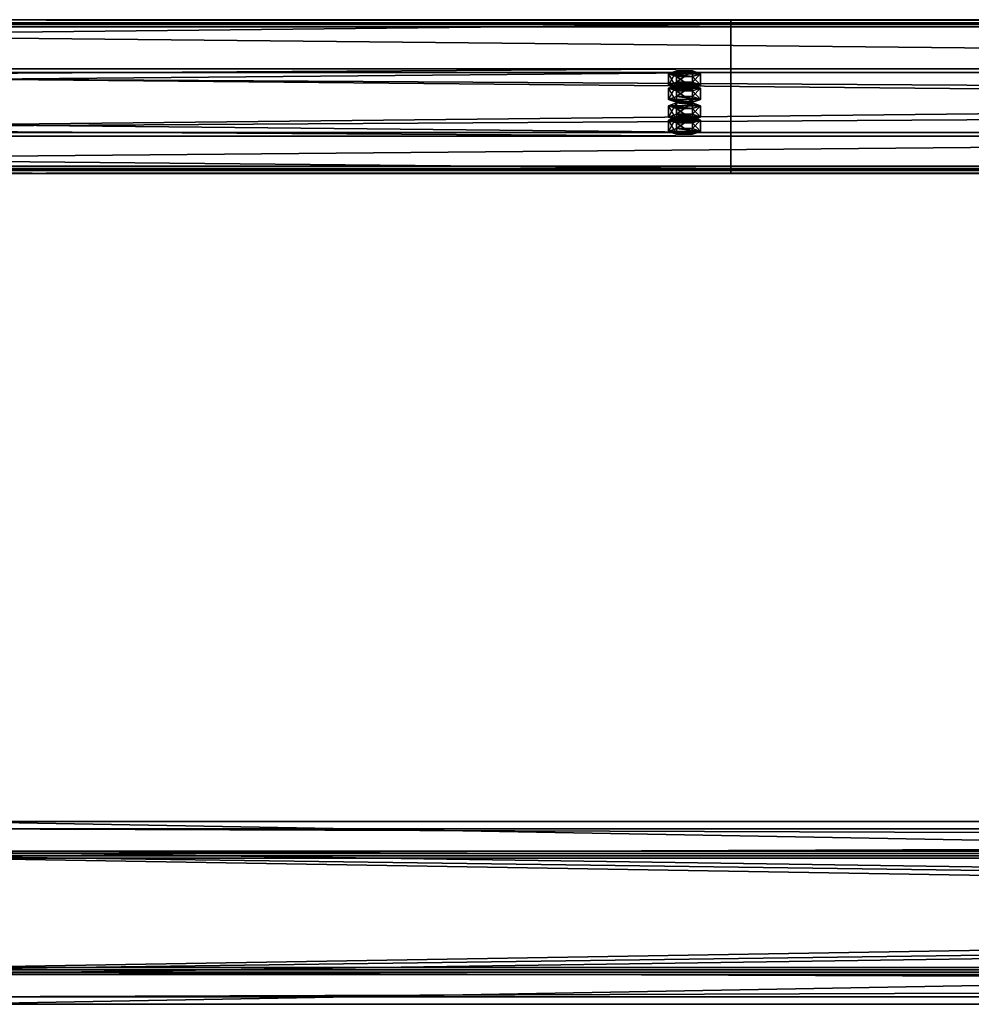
# Model space of a CAD drawing. Header units: millimetres. Extents: x -333 to 67333, y -930 to 39730.
# Tile 424 of 656: x 22439 to 23056, y 9091 to 9729. Entities that reach past the tile are written whole.
import ezdxf

# ---------------------------------------------------------------- set-up
doc = ezdxf.new("R2010")
doc.units = ezdxf.units.MM
for name, color, linetype in [('13', 7, 'Continuous'), ('3', 7, 'Continuous'), ('5', 7, 'Continuous'), ('95', 7, 'Continuous')]:
    doc.layers.add(name, color=color, linetype=linetype)

msp = doc.modelspace()

# ---------------------------------------------------------------- meshes
at = {"layer": '13', "color": 30}
mesh = msp.add_polyface(dxfattribs=at)
corners = [(22900.01, 9725.96, 5499.56), (22900.01, 9653.57, 5484.17), (16100.01, 9653.57, 5484.17), (16100.01, 9725.96, 5499.56), (22900.01, 9694.74, 5290.5), (16100.01, 9694.74, 5290.5), (22900.01, 9634.09, 5277.61), (16100.01, 9634.09, 5277.61), (22900.01, 9631.39, 5290.33), (16100.01, 9631.39, 5290.33), (22900.01, 9629.44, 5289.91), (16100.01, 9629.44, 5289.91), (22900.01, 9632.55, 5275.24), (16100.01, 9632.55, 5275.24), (22900.01, 9697.11, 5288.96), (16100.01, 9697.11, 5288.96), (22900.01, 9655.95, 5482.63), (16100.01, 9655.95, 5482.63), (22900.01, 9724.42, 5497.19), (16100.01, 9724.42, 5497.19), (22900.01, 9727.12, 5484.47), (16100.01, 9727.12, 5484.47), (22900.01, 9729.08, 5484.89), (16100.01, 9729.08, 5484.89)]
mesh.append_faces([[corners[k] for k in face] for face in [(0, 2, 3, 3), (1, 5, 2, 2), (4, 7, 5, 5), (6, 9, 7, 7), (8, 11, 9, 9), (10, 13, 11, 11), (12, 15, 13, 13), (14, 17, 15, 15), (16, 19, 17, 17), (18, 21, 19, 19), (20, 23, 21, 21), (22, 3, 23, 23), (6, 10, 8, 8), (20, 0, 22, 22), (13, 9, 11, 11)]], dxfattribs={"vtx0": -1, "color": 30})
mesh.append_faces([[corners[k] for k in face] for face in [(12, 6, 14, 14), (14, 1, 16, 16), (16, 0, 18, 18), (18, 0, 20, 20), (3, 19, 23, 23), (19, 2, 17, 17), (17, 2, 15, 15), (15, 5, 13, 13)]], dxfattribs={"vtx0": -1, "vtx1": -1, "color": 30})
mesh.append_faces([[corners[k] for k in face] for face in [(6, 12, 10, 10), (14, 6, 4, 4), (14, 4, 1, 1), (16, 1, 0, 0), (19, 3, 2, 2), (15, 2, 5, 5), (13, 5, 7, 7), (13, 7, 9, 9)]], dxfattribs={"vtx0": -1, "vtx2": -1, "vtx3": -1, "color": 30})
mesh.append_faces([[corners[k] for k in face] for face in [(21, 23, 19, 19)]], dxfattribs={"vtx1": -1, "color": 30})
mesh.append_faces([[corners[k] for k in face] for face in [(0, 1, 2, 2), (1, 4, 5, 5), (4, 6, 7, 7), (6, 8, 9, 9), (8, 10, 11, 11), (10, 12, 13, 13), (12, 14, 15, 15), (14, 16, 17, 17), (16, 18, 19, 19), (18, 20, 21, 21), (20, 22, 23, 23), (22, 0, 3, 3)]], dxfattribs={"vtx2": -1, "vtx3": -1, "color": 30})
mesh = msp.add_polyface(dxfattribs=at)
corners = [(28500.01, 9725.96, 5499.56), (28500.01, 9653.57, 5484.17), (21700.01, 9653.57, 5484.17), (21700.01, 9725.96, 5499.56), (28500.01, 9694.74, 5290.5), (21700.01, 9694.74, 5290.5), (28500.01, 9634.09, 5277.61), (21700.01, 9634.09, 5277.61), (28500.01, 9631.39, 5290.33), (21700.01, 9631.39, 5290.33), (28500.01, 9629.44, 5289.91), (21700.01, 9629.44, 5289.91), (28500.01, 9632.55, 5275.24), (21700.01, 9632.55, 5275.24), (28500.01, 9697.11, 5288.96), (21700.01, 9697.11, 5288.96), (28500.01, 9655.95, 5482.63), (21700.01, 9655.95, 5482.63), (28500.01, 9724.42, 5497.19), (21700.01, 9724.42, 5497.19), (28500.01, 9727.12, 5484.47), (21700.01, 9727.12, 5484.47), (28500.01, 9729.08, 5484.89), (21700.01, 9729.08, 5484.89)]
mesh.append_faces([[corners[k] for k in face] for face in [(0, 2, 3, 3), (1, 5, 2, 2), (4, 7, 5, 5), (6, 9, 7, 7), (8, 11, 9, 9), (10, 13, 11, 11), (12, 15, 13, 13), (14, 17, 15, 15), (16, 19, 17, 17), (18, 21, 19, 19), (20, 23, 21, 21), (22, 3, 23, 23), (8, 12, 10, 10), (20, 0, 22, 22), (13, 9, 11, 11)]], dxfattribs={"vtx0": -1, "color": 30})
mesh.append_faces([[corners[k] for k in face] for face in [(12, 6, 14, 14), (14, 1, 16, 16), (16, 0, 18, 18), (18, 0, 20, 20), (3, 19, 23, 23), (19, 2, 17, 17), (17, 2, 15, 15), (15, 5, 13, 13)]], dxfattribs={"vtx0": -1, "vtx1": -1, "color": 30})
mesh.append_faces([[corners[k] for k in face] for face in [(12, 8, 6, 6), (14, 6, 4, 4), (14, 4, 1, 1), (16, 1, 0, 0), (19, 3, 2, 2), (15, 2, 5, 5), (13, 5, 7, 7), (13, 7, 9, 9)]], dxfattribs={"vtx0": -1, "vtx2": -1, "vtx3": -1, "color": 30})
mesh.append_faces([[corners[k] for k in face] for face in [(21, 23, 19, 19)]], dxfattribs={"vtx1": -1, "color": 30})
mesh.append_faces([[corners[k] for k in face] for face in [(0, 1, 2, 2), (1, 4, 5, 5), (4, 6, 7, 7), (6, 8, 9, 9), (8, 10, 11, 11), (10, 12, 13, 13), (12, 14, 15, 15), (14, 16, 17, 17), (16, 18, 19, 19), (18, 20, 21, 21), (20, 22, 23, 23), (22, 0, 3, 3)]], dxfattribs={"vtx2": -1, "vtx3": -1, "color": 30})
at = {"layer": '3', "color": 91}
mesh = msp.add_polyface(dxfattribs=at)
corners = [(27840, 9187, 2983), (27840, 9113, 2983), (22360, 9113, 2983), (22360, 9187, 2983), (27840, 9113, 3057), (22360, 9113, 3057), (27840, 9187, 3057), (22360, 9187, 3057), (27840, 9190, 2980), (27840, 9190, 3060), (22360, 9190, 3060), (22360, 9190, 2980), (27840, 9110, 3060), (22360, 9110, 3060), (27840, 9110, 2980), (22360, 9110, 2980)]
mesh.append_faces([[corners[k] for k in face] for face in [(0, 2, 3, 3), (1, 5, 2, 2), (4, 7, 5, 5), (6, 3, 7, 7), (8, 10, 11, 11), (9, 13, 10, 10), (12, 15, 13, 13), (14, 11, 15, 15)]], dxfattribs={"vtx0": -1, "color": 91})
mesh.append_faces([[corners[k] for k in face] for face in [(9, 6, 12, 12), (6, 8, 0, 0), (0, 8, 1, 1), (12, 4, 14, 14), (4, 12, 6, 6), (14, 1, 8, 8), (11, 3, 15, 15), (3, 10, 7, 7), (7, 10, 5, 5), (15, 2, 13, 13), (2, 15, 3, 3), (13, 5, 10, 10)]], dxfattribs={"vtx0": -1, "vtx1": -1, "color": 91})
mesh.append_faces([[corners[k] for k in face] for face in [(6, 9, 8, 8), (14, 4, 1, 1), (3, 11, 10, 10), (13, 2, 5, 5)]], dxfattribs={"vtx0": -1, "vtx2": -1, "vtx3": -1, "color": 91})
mesh.append_faces([[corners[k] for k in face] for face in [(0, 1, 2, 2), (1, 4, 5, 5), (4, 6, 7, 7), (6, 0, 3, 3), (8, 9, 10, 10), (9, 12, 13, 13), (12, 14, 15, 15), (14, 8, 11, 11)]], dxfattribs={"vtx2": -1, "vtx3": -1, "color": 91})
at = {"layer": '5', "color": 131}
mesh = msp.add_polyface(dxfattribs=at)
corners = [(22390.03, 9114.57, 5036.37), (22390.03, 9204.56, 5055.5), (27810.02, 9204.56, 5055.5), (27810.02, 9114.57, 5036.37), (22390.03, 9185.43, 5145.49), (27810.02, 9185.43, 5145.49), (22390.03, 9095.44, 5126.36), (27810.02, 9095.44, 5126.36), (22390.03, 9111.49, 5031.63), (22390.03, 9090.7, 5129.44), (27810.02, 9090.7, 5129.44), (27810.02, 9111.49, 5031.63), (22390.03, 9188.51, 5150.24), (27810.02, 9188.51, 5150.24), (22390.03, 9209.3, 5052.42), (27810.02, 9209.3, 5052.42)]
mesh.append_faces([[corners[k] for k in face] for face in [(0, 2, 3, 3), (1, 5, 2, 2), (4, 7, 5, 5), (6, 3, 7, 7), (8, 10, 11, 11), (9, 13, 10, 10), (12, 15, 13, 13), (14, 11, 15, 15)]], dxfattribs={"vtx0": -1, "color": 131})
mesh.append_faces([[corners[k] for k in face] for face in [(9, 6, 12, 12), (6, 8, 0, 0), (0, 8, 1, 1), (12, 4, 14, 14), (4, 12, 6, 6), (11, 3, 15, 15), (3, 10, 7, 7), (13, 7, 10, 10)]], dxfattribs={"vtx0": -1, "vtx1": -1, "color": 131})
mesh.append_faces([[corners[k] for k in face] for face in [(6, 9, 8, 8), (1, 8, 14, 14), (14, 4, 1, 1), (3, 11, 10, 10), (15, 3, 2, 2), (2, 13, 15, 15), (13, 2, 5, 5), (13, 5, 7, 7)]], dxfattribs={"vtx0": -1, "vtx2": -1, "vtx3": -1, "color": 131})
mesh.append_faces([[corners[k] for k in face] for face in [(0, 1, 2, 2), (1, 4, 5, 5), (4, 6, 7, 7), (6, 0, 3, 3), (8, 9, 10, 10), (9, 12, 13, 13), (12, 14, 15, 15), (14, 8, 11, 11)]], dxfattribs={"vtx2": -1, "vtx3": -1, "color": 131})
at = {"layer": '95', "color": 20}
mesh = msp.add_polyface(dxfattribs=at)
corners = [(22864.01, 9663.97, 5435.27), (22864.81, 9664.59, 5432.33), (22864.81, 9666.55, 5432.75), (22864.01, 9665.93, 5435.68), (22867.01, 9665.05, 5430.18), (22867.01, 9667.01, 5430.6), (22870.01, 9665.22, 5429.4), (22870.01, 9667.17, 5429.81), (22873.01, 9665.05, 5430.18), (22873.01, 9667.01, 5430.6), (22875.21, 9664.59, 5432.33), (22875.21, 9666.55, 5432.75), (22876.01, 9663.97, 5435.27), (22876.01, 9665.93, 5435.68), (22875.21, 9663.35, 5438.2), (22875.21, 9665.3, 5438.62), (22873.01, 9662.89, 5440.35), (22873.01, 9664.85, 5440.77), (22870.01, 9662.72, 5441.14), (22870.01, 9664.68, 5441.55), (22867.01, 9662.89, 5440.35), (22867.01, 9664.85, 5440.77), (22864.81, 9663.35, 5438.2), (22864.81, 9665.3, 5438.62), (22859.62, 9665.93, 5435.68), (22864.81, 9667.8, 5426.88), (22864.81, 9675.13, 5428.44), (22859.62, 9673.26, 5437.24), (22875.21, 9667.8, 5426.88), (22875.21, 9675.13, 5428.44), (22880.4, 9665.93, 5435.68), (22880.4, 9673.26, 5437.24), (22875.21, 9664.05, 5444.49), (22875.21, 9671.39, 5446.05), (22864.81, 9664.05, 5444.49), (22864.81, 9671.39, 5446.05), (22859.62, 9656.63, 5433.71), (22864.81, 9658.5, 5424.9), (22864.81, 9665.84, 5426.46), (22859.62, 9663.97, 5435.27), (22875.21, 9658.5, 5424.9), (22875.21, 9665.84, 5426.46), (22880.4, 9656.63, 5433.71), (22880.4, 9663.97, 5435.27), (22875.21, 9654.76, 5442.51), (22875.21, 9662.1, 5444.07), (22864.81, 9654.76, 5442.51), (22864.81, 9662.1, 5444.07), (22864.01, 9684.76, 5337.45), (22864.81, 9685.38, 5334.52), (22864.81, 9687.34, 5334.93), (22864.01, 9686.72, 5337.87), (22867.01, 9685.84, 5332.37), (22867.01, 9687.8, 5332.79), (22870.01, 9686.01, 5331.58), (22870.01, 9687.96, 5332), (22873.01, 9685.84, 5332.37), (22873.01, 9687.8, 5332.79), (22875.21, 9685.38, 5334.52), (22875.21, 9687.34, 5334.93), (22876.01, 9684.76, 5337.45), (22876.01, 9686.72, 5337.87), (22875.21, 9684.14, 5340.39), (22875.21, 9686.09, 5340.8), (22873.01, 9683.68, 5342.54), (22873.01, 9685.64, 5342.95), (22870.01, 9683.51, 5343.32), (22870.01, 9685.47, 5343.74), (22867.01, 9683.68, 5342.54), (22867.01, 9685.64, 5342.95), (22864.81, 9684.14, 5340.39), (22864.81, 9686.09, 5340.8), (22859.62, 9686.72, 5337.87), (22864.81, 9688.59, 5329.06), (22864.81, 9695.92, 5330.62), (22859.62, 9694.05, 5339.43), (22875.21, 9688.59, 5329.06), (22875.21, 9695.92, 5330.62), (22880.4, 9686.72, 5337.87), (22880.4, 9694.05, 5339.43), (22875.21, 9684.85, 5346.67), (22875.21, 9692.18, 5348.23), (22864.81, 9684.85, 5346.67), (22864.81, 9692.18, 5348.23), (22859.62, 9677.42, 5335.89), (22864.81, 9679.3, 5327.09), (22864.81, 9686.63, 5328.65), (22859.62, 9684.76, 5337.45), (22875.21, 9679.3, 5327.09), (22875.21, 9686.63, 5328.65), (22880.4, 9677.42, 5335.89), (22880.4, 9684.76, 5337.45), (22875.21, 9675.55, 5344.7), (22875.21, 9682.89, 5346.26), (22864.81, 9675.55, 5344.7), (22864.81, 9682.89, 5346.26)]
mesh.append_faces([[corners[k] for k in face] for face in [(0, 2, 3, 3), (1, 5, 2, 2), (4, 7, 5, 5), (6, 9, 7, 7), (8, 11, 9, 9), (10, 13, 11, 11), (12, 15, 13, 13), (14, 17, 15, 15), (16, 19, 17, 17), (18, 21, 19, 19), (20, 23, 21, 21), (22, 3, 23, 23), (4, 8, 6, 6), (16, 20, 18, 18), (21, 17, 19, 19), (9, 5, 7, 7), (24, 26, 27, 27), (25, 29, 26, 26), (28, 31, 29, 29), (30, 33, 31, 31), (32, 35, 33, 33), (34, 27, 35, 35), (25, 30, 28, 28), (32, 24, 34, 34), (27, 33, 35, 35), (31, 26, 29, 29), (36, 38, 39, 39), (37, 41, 38, 38), (40, 43, 41, 41), (42, 45, 43, 43), (44, 47, 45, 45), (46, 39, 47, 47), (37, 42, 40, 40), (44, 36, 46, 46), (39, 45, 47, 47), (43, 38, 41, 41), (48, 50, 51, 51), (49, 53, 50, 50), (52, 55, 53, 53), (54, 57, 55, 55), (56, 59, 57, 57), (58, 61, 59, 59), (60, 63, 61, 61), (62, 65, 63, 63), (64, 67, 65, 65), (66, 69, 67, 67), (68, 71, 69, 69), (70, 51, 71, 71), (52, 56, 54, 54), (64, 68, 66, 66), (69, 65, 67, 67), (57, 53, 55, 55), (72, 74, 75, 75), (73, 77, 74, 74), (76, 79, 77, 77), (78, 81, 79, 79), (80, 83, 81, 81), (82, 75, 83, 83), (73, 78, 76, 76), (80, 72, 82, 82), (75, 81, 83, 83), (79, 74, 77, 77), (84, 86, 87, 87), (85, 89, 86, 86), (88, 91, 89, 89), (90, 93, 91, 91), (92, 95, 93, 93), (94, 87, 95, 95), (85, 90, 88, 88), (92, 84, 94, 94), (87, 93, 95, 95), (91, 86, 89, 89)]], dxfattribs={"vtx0": -1, "color": 20})
mesh.append_faces([[corners[k] for k in face] for face in [(8, 4, 10, 10), (10, 1, 12, 12), (12, 0, 14, 14), (14, 22, 16, 16), (17, 23, 15, 15), (15, 3, 13, 13), (13, 2, 11, 11), (11, 5, 9, 9), (30, 24, 32, 32), (33, 27, 31, 31), (42, 36, 44, 44), (45, 39, 43, 43), (56, 52, 58, 58), (58, 49, 60, 60), (60, 48, 62, 62), (62, 70, 64, 64), (65, 71, 63, 63), (63, 51, 61, 61), (61, 50, 59, 59), (59, 53, 57, 57), (78, 72, 80, 80), (81, 75, 79, 79), (90, 84, 92, 92), (93, 87, 91, 91)]], dxfattribs={"vtx0": -1, "vtx1": -1, "color": 20})
mesh.append_faces([[corners[k] for k in face] for face in [(10, 4, 1, 1), (12, 1, 0, 0), (14, 0, 22, 22), (16, 22, 20, 20), (17, 21, 23, 23), (15, 23, 3, 3), (13, 3, 2, 2), (11, 2, 5, 5), (30, 25, 24, 24), (31, 27, 26, 26), (42, 37, 36, 36), (43, 39, 38, 38), (58, 52, 49, 49), (60, 49, 48, 48), (62, 48, 70, 70), (64, 70, 68, 68), (65, 69, 71, 71), (63, 71, 51, 51), (61, 51, 50, 50), (59, 50, 53, 53), (78, 73, 72, 72), (79, 75, 74, 74), (90, 85, 84, 84), (91, 87, 86, 86)]], dxfattribs={"vtx0": -1, "vtx2": -1, "vtx3": -1, "color": 20})
mesh.append_faces([[corners[k] for k in face] for face in [(0, 1, 2, 2), (1, 4, 5, 5), (4, 6, 7, 7), (6, 8, 9, 9), (8, 10, 11, 11), (10, 12, 13, 13), (12, 14, 15, 15), (14, 16, 17, 17), (16, 18, 19, 19), (18, 20, 21, 21), (20, 22, 23, 23), (22, 0, 3, 3), (24, 25, 26, 26), (25, 28, 29, 29), (28, 30, 31, 31), (30, 32, 33, 33), (32, 34, 35, 35), (34, 24, 27, 27), (36, 37, 38, 38), (37, 40, 41, 41), (40, 42, 43, 43), (42, 44, 45, 45), (44, 46, 47, 47), (46, 36, 39, 39), (48, 49, 50, 50), (49, 52, 53, 53), (52, 54, 55, 55), (54, 56, 57, 57), (56, 58, 59, 59), (58, 60, 61, 61), (60, 62, 63, 63), (62, 64, 65, 65), (64, 66, 67, 67), (66, 68, 69, 69), (68, 70, 71, 71), (70, 48, 51, 51), (72, 73, 74, 74), (73, 76, 77, 77), (76, 78, 79, 79), (78, 80, 81, 81), (80, 82, 83, 83), (82, 72, 75, 75), (84, 85, 86, 86), (85, 88, 89, 89), (88, 90, 91, 91), (90, 92, 93, 93), (92, 94, 95, 95), (94, 84, 87, 87)]], dxfattribs={"vtx2": -1, "vtx3": -1, "color": 20})

doc.saveas('drawing.dxf')
